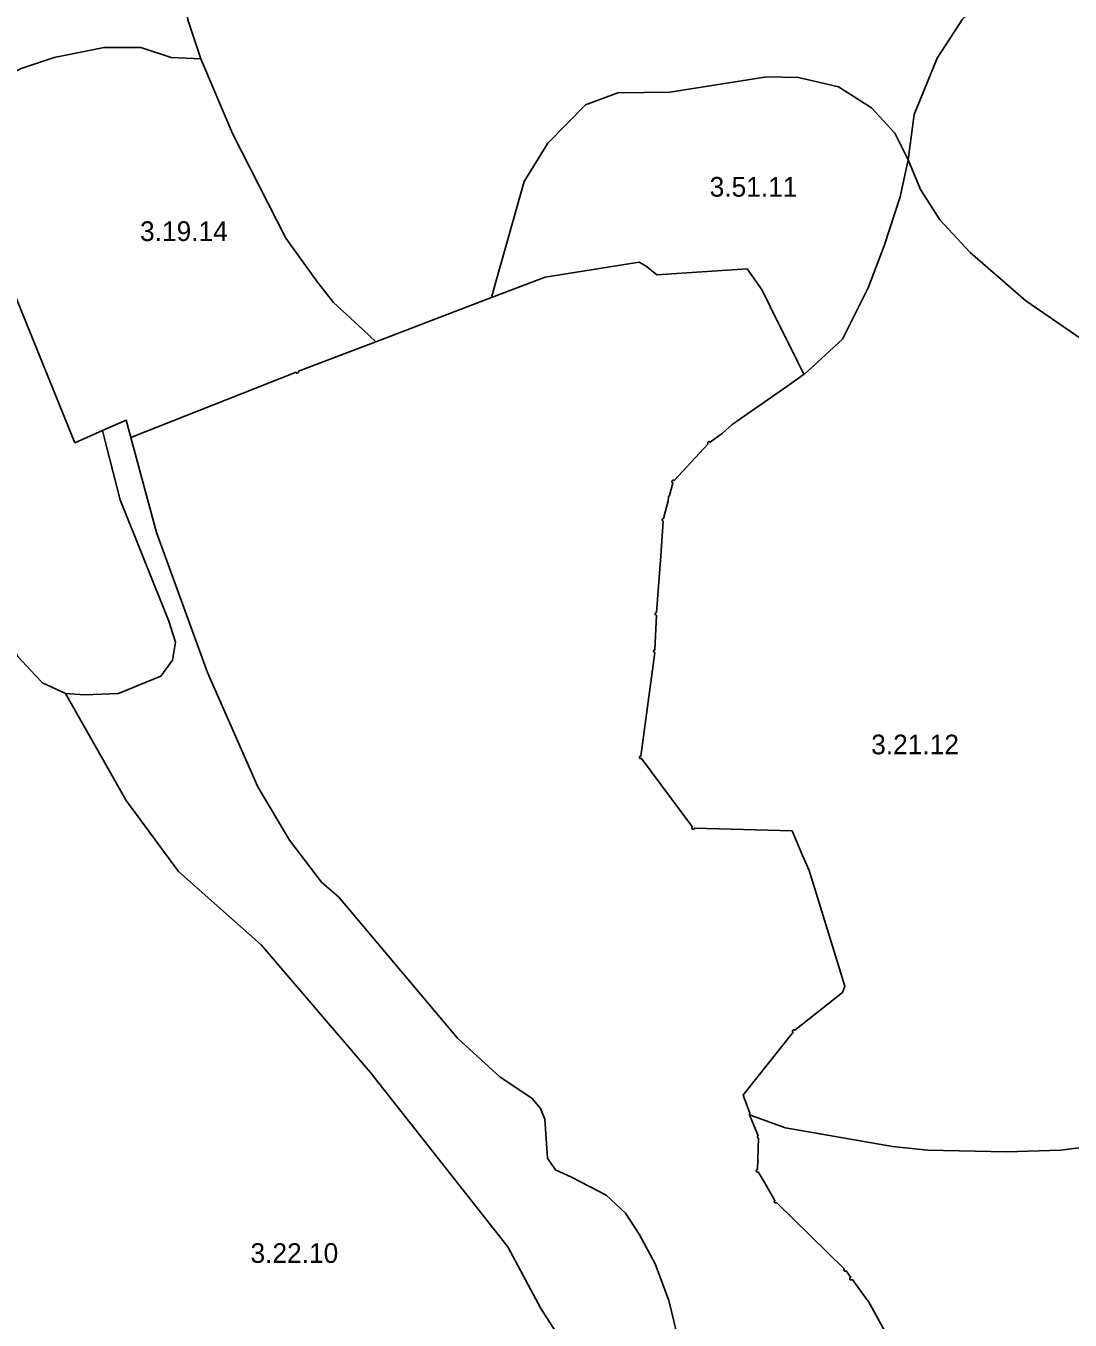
# Model space of a CAD drawing. Extents: x -662500 to -655523, y -1056000 to -1049993.
# Drawn here: x -661594.7 to -661196.7, y -1050819.9 to -1050326.9 of the extents above; entities that cross this region are included whole.
import ezdxf

# ---------------------------------------------------------------- set-up
doc = ezdxf.new("R2010")
doc.units = 0
doc.layers.add('Vrstva 24', color=7, linetype='Continuous')

msp = doc.modelspace()

# ---------------------------------------------------------------- linework, layer by layer
at = {"layer": 'Vrstva 24'}
for points in [[(-661527.99, -1050339.47), (-661532.94, -1050324.51), (-661534.6, -1050308.54), (-661534.6, -1050294.22), (-661531.84, -1050271.1), (-661526.75, -1050246.04), (-661525.65, -1050233.37), (-661526.47, -1050218.78), (-661529.23, -1050204.74), (-661535.29, -1050191.25), (-661545.2, -1050175.27), (-661552.91, -1050169.77), (-661563.23, -1050164.81), (-661583.61, -1050160.96), (-661616.1, -1050156)], [(-661079.81, -1050253.21), (-661123.04, -1050271.38), (-661196.42, -1050293.96), (-661212.12, -1050302.77), (-661225.88, -1050312.96), (-661237.72, -1050324.25), (-661247.36, -1050339.12), (-661256.17, -1050360.59), (-661258.51, -1050377.94)], [(-661527.99, -1050339.47), (-661539.28, -1050338.92), (-661550.85, -1050335.07), (-661564.89, -1050335.07), (-661583.89, -1050338.92), (-661596.55, -1050343.05), (-661612.25, -1050351.04), (-661626.57, -1050361.23)], [(-661527.99, -1050339.47), (-661516.02, -1050367.83), (-661495.64, -1050407.76), (-661483.52, -1050424.56), (-661477.47, -1050432.27), (-661466.13, -1050442.72), (-661461.3, -1050447.18)], [(-661258.51, -1050377.94), (-661263.61, -1050367.75), (-661272.42, -1050358.11), (-661285.08, -1050350.13), (-661300.23, -1050346.55), (-661312.34, -1050346.27), (-661349.24, -1050352.06), (-661369.06, -1050352.33), (-661381.45, -1050357.01), (-661395.77, -1050371.61), (-661404.86, -1050386.2), (-661415.33, -1050423.45), (-661417.27, -1050430.36)], [(-661565.53, -1050481), (-661576.04, -1050485.68), (-661626.57, -1050361.23)], [(-661298.23, -1050459.58), (-661298.16, -1050459.72), (-661283.54, -1050446.26), (-661273.66, -1050426.68), (-661267.6, -1050410.71), (-661261.54, -1050391.98), (-661258.51, -1050377.94)], [(-661258.51, -1050377.94), (-661253.83, -1050389.23), (-661246.4, -1050400.79), (-661234.83, -1050413.18), (-661213.63, -1050431.63), (-661179.63, -1050455.04), (-661176.05, -1050469.35), (-661175.22, -1050475.41), (-661170.26, -1050485.6), (-661163.52, -1050495.51)], [(-661298.23, -1050459.58), (-661300.53, -1050454.94), (-661311.06, -1050433.77), (-661314.16, -1050427.53), (-661319.78, -1050419.37), (-661354.23, -1050421.73), (-661358.33, -1050418.42), (-661360.93, -1050416.86), (-661396.84, -1050422.55), (-661417.27, -1050430.36)], [(-661461.3, -1050447.18), (-661417.27, -1050430.36)], [(-661554.66, -1050483.73), (-661491.75, -1050458.82), (-661491.73, -1050458.85), (-661491.72, -1050458.87), (-661491.7, -1050458.9), (-661491.68, -1050458.93), (-661491.66, -1050458.96), (-661491.64, -1050458.99), (-661491.61, -1050459.02), (-661491.58, -1050459.04), (-661491.55, -1050459.06), (-661491.52, -1050459.08), (-661491.49, -1050459.1), (-661491.46, -1050459.11), (-661491.43, -1050459.12), (-661491.4, -1050459.13), (-661491.36, -1050459.14), (-661491.33, -1050459.14), (-661491.31, -1050459.14), (-661491.28, -1050459.14), (-661491.25, -1050459.14), (-661491.22, -1050459.14), (-661491.19, -1050459.13), (-661491.16, -1050459.13), (-661491.13, -1050459.12), (-661491.1, -1050459.11), (-661491.07, -1050459.1), (-661491.04, -1050459.08), (-661491.01, -1050459.06), (-661490.98, -1050459.04), (-661490.95, -1050459.02), (-661490.93, -1050459), (-661490.91, -1050458.98), (-661490.89, -1050458.95), (-661490.87, -1050458.92), (-661490.85, -1050458.89), (-661490.83, -1050458.86), (-661490.82, -1050458.83), (-661490.81, -1050458.8), (-661490.8, -1050458.77), (-661490.79, -1050458.74), (-661490.79, -1050458.71), (-661490.78, -1050458.68), (-661490.78, -1050458.65), (-661490.78, -1050458.62), (-661490.78, -1050458.59), (-661490.79, -1050458.56), (-661490.79, -1050458.53), (-661490.8, -1050458.5), (-661490.81, -1050458.47), (-661461.3, -1050447.18)], [(-661298.23, -1050459.58), (-661298.5, -1050459.77), (-661304.75, -1050464.3), (-661325.57, -1050478.78), (-661329.2, -1050482.02), (-661333.96, -1050485.47), (-661333.97, -1050485.45), (-661333.98, -1050485.43), (-661334.01, -1050485.4), (-661334.04, -1050485.38), (-661334.07, -1050485.36), (-661334.1, -1050485.34), (-661334.13, -1050485.32), (-661334.15, -1050485.31), (-661334.18, -1050485.29), (-661334.21, -1050485.28), (-661334.25, -1050485.27), (-661334.27, -1050485.27), (-661334.3, -1050485.26), (-661334.33, -1050485.26), (-661334.36, -1050485.26), (-661334.39, -1050485.26), (-661334.42, -1050485.26), (-661334.45, -1050485.27), (-661334.48, -1050485.27), (-661334.51, -1050485.28), (-661334.54, -1050485.29), (-661334.57, -1050485.31), (-661334.59, -1050485.32), (-661334.62, -1050485.34), (-661334.65, -1050485.36), (-661334.68, -1050485.38), (-661334.71, -1050485.4), (-661334.74, -1050485.43), (-661334.76, -1050485.46), (-661334.78, -1050485.49), (-661334.8, -1050485.52), (-661334.81, -1050485.55), (-661334.83, -1050485.58), (-661334.84, -1050485.61), (-661334.85, -1050485.64), (-661334.85, -1050485.67), (-661334.86, -1050485.7), (-661334.86, -1050485.73), (-661334.86, -1050485.76), (-661334.86, -1050485.79), (-661334.86, -1050485.82), (-661334.85, -1050485.85), (-661334.84, -1050485.88), (-661334.83, -1050485.91), (-661334.82, -1050485.94), (-661334.81, -1050485.97), (-661334.8, -1050486), (-661334.78, -1050486.02), (-661334.76, -1050486.05), (-661334.74, -1050486.08), (-661334.72, -1050486.11), (-661334.7, -1050486.13), (-661347.67, -1050500.1), (-661347.69, -1050500.09), (-661347.72, -1050500.07), (-661347.75, -1050500.05), (-661347.78, -1050500.03), (-661347.8, -1050500.02), (-661347.83, -1050500)], [(-661554.66, -1050483.73), (-661554.82, -1050483.14), (-661556.44, -1050477.14), (-661565.53, -1050481)], [(-661565.53, -1050481), (-661564.09, -1050486.63), (-661558.79, -1050507.43), (-661540.2, -1050553.69), (-661537.72, -1050561.67), (-661538.82, -1050568.56), (-661543.23, -1050574.62), (-661559.47, -1050581.22), (-661572.42, -1050581.77), (-661579.59, -1050581.23)], [(-661345.8, -1050828.76), (-661349.66, -1050812.52), (-661354.89, -1050798.47), (-661360.95, -1050787.18), (-661366.18, -1050779.2), (-661373.61, -1050772.31), (-661386.83, -1050765.43), (-661392.89, -1050762.68), (-661395.92, -1050758.27), (-661396.88, -1050743.4), (-661398.53, -1050739.27), (-661401.84, -1050735.42), (-661413.95, -1050727.43), (-661430.2, -1050712.56), (-661475.49, -1050658.87), (-661482.1, -1050653.09), (-661494.22, -1050637.12), (-661506.33, -1050616.74), (-661525.47, -1050573.24), (-661544.88, -1050519.82), (-661554.66, -1050483.73)], [(-661347.83, -1050500), (-661347.86, -1050500), (-661347.9, -1050499.99), (-661347.92, -1050499.98), (-661347.94, -1050499.98), (-661347.98, -1050499.97), (-661348.01, -1050499.97), (-661348.04, -1050499.97), (-661348.07, -1050499.97), (-661348.1, -1050499.98), (-661348.13, -1050499.99), (-661348.16, -1050500), (-661348.19, -1050500), (-661348.22, -1050500.02), (-661348.25, -1050500.03), (-661348.27, -1050500.05), (-661348.3, -1050500.07), (-661348.33, -1050500.09), (-661348.36, -1050500.11), (-661348.39, -1050500.14), (-661348.41, -1050500.17), (-661348.43, -1050500.2), (-661348.45, -1050500.23), (-661348.46, -1050500.26), (-661348.48, -1050500.29), (-661348.49, -1050500.32), (-661348.5, -1050500.35), (-661348.5, -1050500.38), (-661348.51, -1050500.41), (-661348.51, -1050500.44), (-661348.51, -1050500.47), (-661348.51, -1050500.5), (-661348.51, -1050500.53), (-661348.5, -1050500.56), (-661348.5, -1050500.59), (-661348.48, -1050500.62), (-661348.47, -1050500.65), (-661348.46, -1050500.68), (-661348.45, -1050500.71), (-661348.43, -1050500.73), (-661348.41, -1050500.76), (-661348.39, -1050500.79), (-661348.37, -1050500.82), (-661348.34, -1050500.85), (-661348.31, -1050500.87), (-661348.28, -1050500.89), (-661348.25, -1050500.91), (-661348.22, -1050500.93), (-661348.19, -1050500.94), (-661348.16, -1050500.95), (-661348.13, -1050500.95), (-661349.37, -1050505.75), (-661349.8, -1050506.32), (-661349.89, -1050507.79), (-661351.66, -1050514.59), (-661351.68, -1050514.58), (-661351.7, -1050514.58), (-661351.74, -1050514.57), (-661351.77, -1050514.57), (-661351.8, -1050514.57), (-661351.83, -1050514.57), (-661351.86, -1050514.58), (-661351.89, -1050514.59), (-661351.92, -1050514.6), (-661351.95, -1050514.61)], [(-661609.26, -1050506.96), (-661607.11, -1050512.11), (-661606.28, -1050541.57), (-661605.97, -1050543.98), (-661604.63, -1050554.24), (-661597.75, -1050567.18), (-661590.98, -1050574.34), (-661588.39, -1050577.09), (-661579.59, -1050581.23)], [(-661351.95, -1050514.61), (-661351.98, -1050514.62), (-661352.01, -1050514.63), (-661352.03, -1050514.65), (-661352.06, -1050514.67), (-661352.09, -1050514.69), (-661352.12, -1050514.71), (-661352.15, -1050514.74), (-661352.17, -1050514.77), (-661352.19, -1050514.8), (-661352.21, -1050514.83), (-661352.22, -1050514.86), (-661352.24, -1050514.89), (-661352.25, -1050514.92), (-661352.26, -1050514.95), (-661352.26, -1050514.98), (-661352.27, -1050515.01), (-661352.27, -1050515.04), (-661352.27, -1050515.07), (-661352.27, -1050515.1), (-661352.27, -1050515.13), (-661352.26, -1050515.16), (-661352.26, -1050515.19), (-661352.25, -1050515.22), (-661352.23, -1050515.25), (-661352.22, -1050515.28), (-661352.21, -1050515.3), (-661352.19, -1050515.33), (-661352.17, -1050515.36), (-661352.15, -1050515.39), (-661352.13, -1050515.42), (-661352.1, -1050515.45), (-661352.07, -1050515.47), (-661352.04, -1050515.49), (-661352.01, -1050515.51), (-661351.98, -1050515.52), (-661351.95, -1050515.54), (-661351.92, -1050515.55), (-661351.89, -1050515.56), (-661351.85, -1050515.56), (-661351.83, -1050515.57), (-661351.81, -1050515.57), (-661352.77, -1050528.72), (-661354.36, -1050550.35), (-661354.39, -1050550.35), (-661354.42, -1050550.35), (-661354.45, -1050550.35), (-661354.48, -1050550.36), (-661354.51, -1050550.37), (-661354.54, -1050550.38), (-661354.57, -1050550.39), (-661354.6, -1050550.4), (-661354.63, -1050550.41), (-661354.65, -1050550.43), (-661354.68, -1050550.45), (-661354.71, -1050550.47), (-661354.74, -1050550.49), (-661354.77, -1050550.52), (-661354.79, -1050550.55), (-661354.81, -1050550.58), (-661354.83, -1050550.61), (-661354.84, -1050550.64), (-661354.86, -1050550.67), (-661354.87, -1050550.7), (-661354.88, -1050550.73)], [(-661354.88, -1050550.73), (-661354.88, -1050550.76), (-661354.89, -1050550.79), (-661354.89, -1050550.82), (-661354.89, -1050550.85), (-661354.89, -1050550.88), (-661354.89, -1050550.91), (-661354.88, -1050550.94), (-661354.88, -1050550.97), (-661354.86, -1050551), (-661354.85, -1050551.03), (-661354.84, -1050551.06), (-661354.83, -1050551.09), (-661354.81, -1050551.11), (-661354.79, -1050551.14), (-661354.77, -1050551.17), (-661354.75, -1050551.2), (-661354.72, -1050551.23), (-661354.69, -1050551.25), (-661354.66, -1050551.27), (-661354.63, -1050551.29), (-661354.6, -1050551.3), (-661354.57, -1050551.32), (-661354.54, -1050551.33), (-661354.51, -1050551.34), (-661354.47, -1050551.35), (-661354.44, -1050551.35), (-661354.42, -1050551.35), (-661354.97, -1050564.58), (-661355, -1050564.58), (-661355.03, -1050564.58), (-661355.06, -1050564.59), (-661355.09, -1050564.59), (-661355.12, -1050564.6), (-661355.15, -1050564.61), (-661355.18, -1050564.63), (-661355.21, -1050564.64), (-661355.24, -1050564.66), (-661355.27, -1050564.68), (-661355.3, -1050564.7), (-661355.33, -1050564.72), (-661355.36, -1050564.75), (-661355.38, -1050564.78), (-661355.4, -1050564.81), (-661355.42, -1050564.84), (-661355.44, -1050564.87), (-661355.45, -1050564.9), (-661355.46, -1050564.93), (-661355.47, -1050564.96), (-661355.47, -1050564.99), (-661355.48, -1050565.02), (-661355.48, -1050565.05), (-661355.48, -1050565.08), (-661355.48, -1050565.11), (-661355.48, -1050565.14), (-661355.47, -1050565.17), (-661355.46, -1050565.2), (-661355.45, -1050565.23), (-661355.44, -1050565.26), (-661355.43, -1050565.29), (-661355.42, -1050565.31), (-661355.4, -1050565.34), (-661355.38, -1050565.37), (-661355.36, -1050565.4), (-661355.34, -1050565.43)], [(-661355.34, -1050565.43), (-661355.31, -1050565.46), (-661355.28, -1050565.48), (-661355.25, -1050565.5), (-661355.22, -1050565.52), (-661355.19, -1050565.53), (-661355.16, -1050565.55), (-661355.13, -1050565.56), (-661355.1, -1050565.57), (-661355.06, -1050565.58), (-661360.33, -1050605.04), (-661360.36, -1050605.04), (-661360.39, -1050605.04), (-661360.42, -1050605.04), (-661360.45, -1050605.04), (-661360.48, -1050605.05), (-661360.51, -1050605.05), (-661360.54, -1050605.06), (-661360.57, -1050605.08), (-661360.6, -1050605.09), (-661360.63, -1050605.1), (-661360.65, -1050605.12), (-661360.68, -1050605.14), (-661360.71, -1050605.16), (-661360.74, -1050605.18), (-661360.77, -1050605.21), (-661360.79, -1050605.24), (-661360.81, -1050605.27), (-661360.83, -1050605.3), (-661360.84, -1050605.33), (-661360.86, -1050605.36), (-661360.87, -1050605.39), (-661360.88, -1050605.42), (-661360.88, -1050605.45), (-661360.89, -1050605.48), (-661360.89, -1050605.51), (-661360.89, -1050605.54), (-661360.89, -1050605.57), (-661360.89, -1050605.6), (-661360.88, -1050605.63), (-661360.88, -1050605.66), (-661360.86, -1050605.69), (-661360.85, -1050605.72), (-661360.84, -1050605.75), (-661360.83, -1050605.77), (-661360.81, -1050605.8), (-661360.79, -1050605.83), (-661360.77, -1050605.86), (-661360.75, -1050605.89), (-661360.72, -1050605.92), (-661360.69, -1050605.94), (-661360.66, -1050605.96), (-661360.63, -1050605.98), (-661360.6, -1050606), (-661360.57, -1050606.01), (-661360.54, -1050606.02), (-661360.51, -1050606.03), (-661360.47, -1050606.03), (-661360.45, -1050606.04), (-661360.43, -1050606.04), (-661360.4, -1050606.04), (-661360.37, -1050606.04), (-661360.34, -1050606.04), (-661360.31, -1050606.03), (-661360.28, -1050606.03)], [(-661540, -1051100), (-661506.5, -1051065), (-661455, -1051009), (-661422.5, -1050964), (-661405.5, -1050923.5), (-661390, -1050874), (-661389, -1050846.5), (-661393, -1050824), (-661398.5, -1050815.5), (-661411, -1050792), (-661463.5, -1050725.5), (-661505, -1050677), (-661536.5, -1050649), (-661556.5, -1050622), (-661579.59, -1050581.23)], [(-661360.28, -1050606.03), (-661360.25, -1050606.02), (-661360.22, -1050606.01), (-661360.19, -1050606), (-661360.16, -1050605.99), (-661360.13, -1050605.97), (-661360.1, -1050605.95), (-661341.29, -1050631.29), (-661340.71, -1050632.08), (-661340.74, -1050632.1), (-661340.77, -1050632.12), (-661340.79, -1050632.14), (-661340.81, -1050632.17), (-661340.83, -1050632.2), (-661340.85, -1050632.23), (-661340.86, -1050632.26), (-661340.88, -1050632.29), (-661340.89, -1050632.32), (-661340.9, -1050632.35), (-661340.9, -1050632.38), (-661340.91, -1050632.41), (-661340.91, -1050632.44), (-661340.91, -1050632.47), (-661340.91, -1050632.5), (-661340.91, -1050632.53), (-661340.9, -1050632.56), (-661340.9, -1050632.59), (-661340.89, -1050632.62), (-661340.88, -1050632.65), (-661340.86, -1050632.68), (-661340.85, -1050632.71), (-661340.83, -1050632.73), (-661340.81, -1050632.76), (-661340.79, -1050632.79), (-661340.77, -1050632.82), (-661340.74, -1050632.85), (-661340.71, -1050632.87), (-661340.68, -1050632.89), (-661340.65, -1050632.91), (-661340.62, -1050632.93), (-661340.59, -1050632.94), (-661340.56, -1050632.95), (-661340.53, -1050632.96), (-661340.5, -1050632.97), (-661340.46, -1050632.97), (-661340.44, -1050632.97), (-661340.41, -1050632.97), (-661340.38, -1050632.97), (-661340.35, -1050632.97), (-661340.32, -1050632.96), (-661340.29, -1050632.96), (-661340.26, -1050632.95), (-661340.23, -1050632.94), (-661340.2, -1050632.93), (-661340.17, -1050632.91), (-661340.14, -1050632.89), (-661340.11, -1050632.87), (-661340.08, -1050632.85), (-661340.05, -1050632.82), (-661340.03, -1050632.79), (-661340.01, -1050632.76), (-661339.99, -1050632.73), (-661339.97, -1050632.71), (-661339.96, -1050632.68), (-661339.94, -1050632.65)], [(-661339.94, -1050632.65), (-661339.94, -1050632.62), (-661339.93, -1050632.59), (-661339.92, -1050632.56), (-661339.91, -1050632.52), (-661339.91, -1050632.48), (-661302.74, -1050633.51), (-661298.69, -1050642.91), (-661296.24, -1050648.59), (-661291.87, -1050662.68), (-661282.56, -1050692.72), (-661283.51, -1050695.1), (-661301.65, -1050709.53), (-661301.66, -1050709.51), (-661301.69, -1050709.48), (-661301.72, -1050709.46), (-661301.75, -1050709.44), (-661301.78, -1050709.42), (-661301.81, -1050709.4), (-661301.83, -1050709.39), (-661301.86, -1050709.38), (-661301.89, -1050709.37), (-661301.93, -1050709.36), (-661301.95, -1050709.35), (-661301.97, -1050709.35), (-661302.01, -1050709.34), (-661302.04, -1050709.34), (-661302.07, -1050709.34), (-661302.1, -1050709.34), (-661302.13, -1050709.35), (-661302.16, -1050709.36), (-661302.19, -1050709.37), (-661302.22, -1050709.38), (-661302.25, -1050709.39), (-661302.28, -1050709.4), (-661302.3, -1050709.42), (-661302.33, -1050709.44), (-661302.36, -1050709.46), (-661302.39, -1050709.48), (-661302.42, -1050709.51), (-661302.44, -1050709.54), (-661302.46, -1050709.57), (-661302.48, -1050709.6), (-661302.5, -1050709.63), (-661302.51, -1050709.66), (-661302.52, -1050709.69), (-661302.53, -1050709.72), (-661302.53, -1050709.75), (-661302.54, -1050709.78), (-661302.54, -1050709.81), (-661302.54, -1050709.84), (-661302.54, -1050709.87), (-661302.54, -1050709.9), (-661302.53, -1050709.93), (-661302.53, -1050709.96), (-661302.52, -1050709.99), (-661302.51, -1050710.02), (-661302.49, -1050710.05), (-661302.48, -1050710.08), (-661302.46, -1050710.1), (-661302.44, -1050710.13), (-661302.42, -1050710.16), (-661302.4, -1050710.19), (-661302.37, -1050710.22), (-661302.35, -1050710.23)], [(-661302.35, -1050710.23), (-661321.04, -1050733.81), (-661321.35, -1050734.2), (-661321.18, -1050734.67), (-661318.78, -1050741.13), (-661318.96, -1050741.74)], [(-661318.96, -1050741.74), (-661305.19, -1050746.69), (-661264.44, -1050753.85), (-661250.95, -1050755.23), (-661220.94, -1050755.78), (-661200.29, -1050755.23), (-661139.02, -1050747.24), (-661121.12, -1050743.39), (-661107.63, -1050737.33), (-661091.94, -1050727.7)], [(-661318.96, -1050741.74), (-661315.69, -1050749.71), (-661315.72, -1050749.73), (-661315.75, -1050749.75), (-661315.78, -1050749.77), (-661315.8, -1050749.79), (-661315.82, -1050749.81), (-661315.84, -1050749.84), (-661315.86, -1050749.87), (-661315.88, -1050749.9), (-661315.9, -1050749.93), (-661315.91, -1050749.96), (-661315.92, -1050749.99), (-661315.93, -1050750.02), (-661315.93, -1050750.05), (-661315.94, -1050750.08), (-661315.94, -1050750.11), (-661315.94, -1050750.14), (-661315.94, -1050750.17), (-661315.94, -1050750.2), (-661315.93, -1050750.23), (-661315.93, -1050750.26), (-661315.92, -1050750.29), (-661315.91, -1050750.32), (-661315.89, -1050750.35), (-661315.88, -1050750.38), (-661315.86, -1050750.4), (-661315.84, -1050750.43), (-661315.82, -1050750.46), (-661315.8, -1050750.49), (-661315.77, -1050750.52), (-661315.74, -1050750.54), (-661315.71, -1050750.56), (-661315.68, -1050750.58), (-661315.65, -1050750.6), (-661315.62, -1050750.61), (-661315.59, -1050750.62), (-661315.56, -1050750.63), (-661315.53, -1050750.64), (-661315.5, -1050750.64), (-661315.47, -1050750.64), (-661315.85, -1050762.54), (-661315.88, -1050762.54), (-661315.91, -1050762.54), (-661315.94, -1050762.55), (-661315.97, -1050762.55), (-661316, -1050762.56), (-661316.03, -1050762.57), (-661316.06, -1050762.59), (-661316.09, -1050762.6), (-661316.12, -1050762.62), (-661316.15, -1050762.64), (-661316.18, -1050762.66), (-661316.21, -1050762.68), (-661316.24, -1050762.71), (-661316.26, -1050762.74), (-661316.28, -1050762.77), (-661316.3, -1050762.8), (-661316.31, -1050762.83), (-661316.33, -1050762.86), (-661316.34, -1050762.89), (-661316.35, -1050762.92), (-661316.35, -1050762.95), (-661316.36, -1050762.98), (-661316.36, -1050763.01)], [(-661316.36, -1050763.01), (-661316.36, -1050763.04), (-661316.36, -1050763.07), (-661316.36, -1050763.1), (-661316.35, -1050763.13), (-661316.34, -1050763.16), (-661316.33, -1050763.19), (-661316.32, -1050763.22), (-661316.31, -1050763.25), (-661316.3, -1050763.27), (-661316.28, -1050763.3), (-661316.26, -1050763.33), (-661316.24, -1050763.36), (-661316.22, -1050763.39), (-661316.19, -1050763.42), (-661316.16, -1050763.44), (-661316.13, -1050763.46), (-661316.1, -1050763.48), (-661316.07, -1050763.5), (-661316.04, -1050763.51), (-661316.01, -1050763.52), (-661315.98, -1050763.53), (-661315.94, -1050763.53), (-661315.92, -1050763.54), (-661315.89, -1050763.54), (-661315.86, -1050763.54), (-661315.83, -1050763.54), (-661315.8, -1050763.54), (-661315.77, -1050763.53), (-661315.74, -1050763.53), (-661315.71, -1050763.52), (-661315.68, -1050763.51), (-661315.65, -1050763.5), (-661315.62, -1050763.48), (-661313.36, -1050767.31), (-661309.26, -1050774.4), (-661309.29, -1050774.42), (-661309.31, -1050774.44), (-661309.33, -1050774.46), (-661309.36, -1050774.48), (-661309.38, -1050774.51), (-661309.4, -1050774.54), (-661309.42, -1050774.57), (-661309.44, -1050774.6), (-661309.45, -1050774.63), (-661309.46, -1050774.66), (-661309.47, -1050774.69), (-661309.47, -1050774.72), (-661309.48, -1050774.75), (-661309.48, -1050774.78), (-661309.48, -1050774.81), (-661309.48, -1050774.84), (-661309.48, -1050774.87), (-661309.47, -1050774.9), (-661309.46, -1050774.93), (-661309.45, -1050774.96), (-661309.44, -1050774.99), (-661309.43, -1050775.02), (-661309.42, -1050775.04), (-661309.4, -1050775.07), (-661309.38, -1050775.1), (-661309.36, -1050775.13), (-661309.34, -1050775.16), (-661309.31, -1050775.19), (-661309.28, -1050775.21)], [(-661309.28, -1050775.21), (-661309.25, -1050775.23), (-661309.22, -1050775.25), (-661309.19, -1050775.26), (-661309.16, -1050775.28), (-661309.13, -1050775.29), (-661309.1, -1050775.3), (-661309.06, -1050775.3), (-661309.04, -1050775.31), (-661309.01, -1050775.31), (-661308.98, -1050775.31), (-661308.95, -1050775.31), (-661308.92, -1050775.31), (-661308.89, -1050775.3), (-661308.86, -1050775.3), (-661308.83, -1050775.29), (-661308.8, -1050775.28), (-661308.77, -1050775.26), (-661308.74, -1050775.25), (-661308.71, -1050775.23), (-661308.68, -1050775.21), (-661308.65, -1050775.19), (-661308.63, -1050775.17), (-661282.81, -1050800.46), (-661282.83, -1050800.49), (-661282.85, -1050800.51), (-661282.87, -1050800.54), (-661282.89, -1050800.57), (-661282.9, -1050800.6), (-661282.91, -1050800.63), (-661282.92, -1050800.66), (-661282.93, -1050800.69), (-661282.94, -1050800.72), (-661282.94, -1050800.75), (-661282.94, -1050800.78), (-661282.94, -1050800.81), (-661282.94, -1050800.84), (-661282.94, -1050800.87), (-661282.93, -1050800.9), (-661282.92, -1050800.93), (-661282.91, -1050800.96), (-661282.9, -1050800.99), (-661282.89, -1050801.02), (-661282.87, -1050801.05), (-661282.85, -1050801.08), (-661282.83, -1050801.11), (-661282.81, -1050801.14), (-661282.79, -1050801.16), (-661282.77, -1050801.18), (-661282.74, -1050801.2), (-661282.71, -1050801.22), (-661282.68, -1050801.24), (-661282.65, -1050801.25), (-661282.62, -1050801.27), (-661282.59, -1050801.28), (-661282.56, -1050801.29), (-661282.53, -1050801.29), (-661282.5, -1050801.3), (-661282.48, -1050801.3), (-661282.45, -1050801.3), (-661282.42, -1050801.3), (-661282.39, -1050801.3), (-661282.36, -1050801.29), (-661282.33, -1050801.29), (-661282.3, -1050801.28)], [(-661282.3, -1050801.28), (-661282.27, -1050801.27), (-661282.24, -1050801.26), (-661282.21, -1050801.25), (-661282.18, -1050801.23), (-661282.15, -1050801.21), (-661280.34, -1050803.65), (-661280.54, -1050803.75), (-661280.64, -1050803.85), (-661280.74, -1050804.05), (-661280.74, -1050804.25), (-661280.64, -1050804.45), (-661280.54, -1050804.55), (-661280.34, -1050804.65), (-661280.14, -1050804.65), (-661279.94, -1050804.55), (-661279.84, -1050804.45), (-661279.81, -1050804.38), (-661274.16, -1050812.07), (-661273.86, -1050812.47), (-661273.62, -1050812.91), (-661264.59, -1050829.27), (-661264.17, -1050830.67)]]:
    msp.add_lwpolyline(points, dxfattribs=at)

# ---------------------------------------------------------------- texts
for s, p in [('3.51.11', (-661334.13, -1050391.94)), ('3.19.14', (-661551.21, -1050408.84)), ('3.21.12', (-661272.58, -1050604.38)), ('3.22.10', (-661509.12, -1050798.14))]:
    msp.add_text(s, height=7.5, dxfattribs=at).set_placement(p)

doc.saveas('drawing.dxf')
